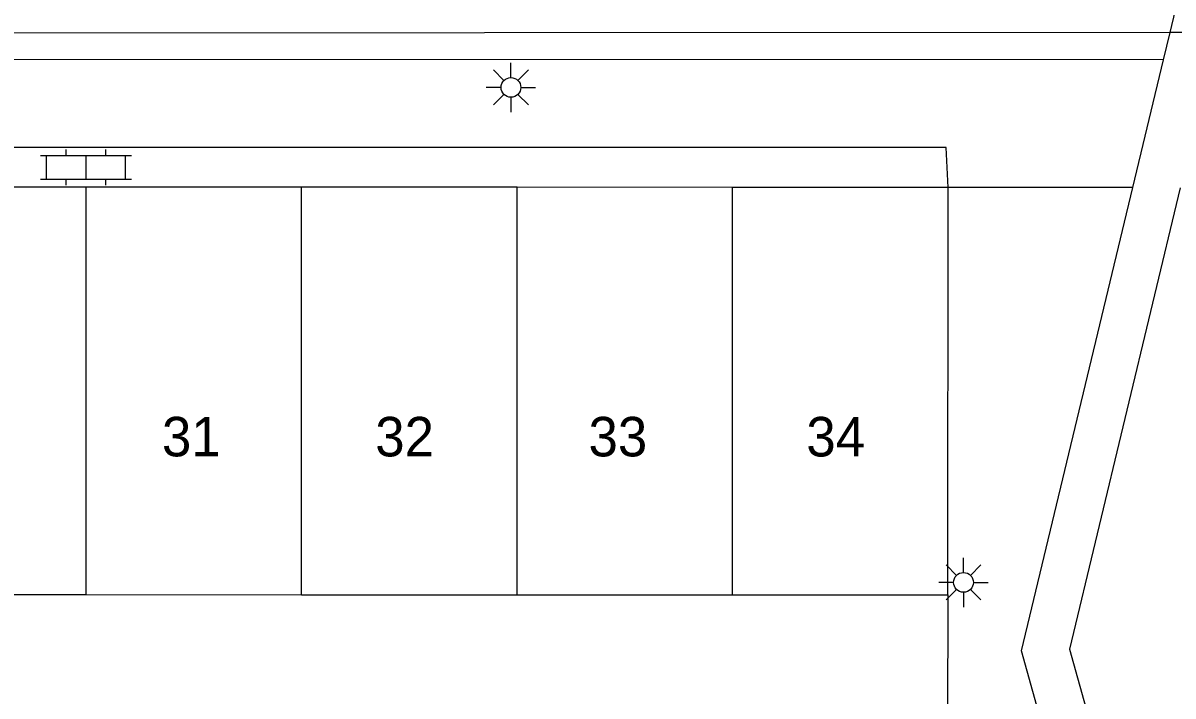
# Model space of a CAD drawing. Extents: x 125000 to 129004, y 397500 to 399008.
# Drawn here: x 127068.03 to 127097.15, y 398286.08 to 398303.12 of the extents above; entities that cross this region are included whole.
import ezdxf

# ---------------------------------------------------------------- set-up
doc = ezdxf.new("R2010")
doc.units = 0
for name, color, linetype in [('gg-afsc-faunaraster', 7, 'Continuous'), ('gg-afsc-hekwerk', 7, 'Continuous'), ('gg-afsc-lijn faunaraster', 7, 'Continuous'), ('gg-anno-huisnummerreeks BGT', 7, 'Continuous'), ('gg-bbg-hoofdgebouw', 7, 'Continuous'), ('gg-bbg-tussenscheiding', 7, 'Continuous'), ('gg-knt-verharding', 7, 'Continuous'), ('gt-symb-klinker verharding', 7, 'Continuous'), ('gt-symb-lichtmast', 7, 'Continuous')]:
    doc.layers.add(name, color=color, linetype=linetype)

# ---------------------------------------------------------------- blocks, each defined once
blk = doc.blocks.new('gt0-KL1')
at = {"layer": 'gt-symb-klinker verharding'}
for p, q in [((-1.15, 0.3), (1.15, 0.3)), ((-1, -0.3), (-1, 0.3)), ((-0.5, 0.3), (-0.5, 0.45)), ((0, -0.3), (0, 0.3)), ((0.5, 0.3), (0.5, 0.45)), ((1, -0.3), (1, 0.3)), ((-1.15, -0.3), (1.15, -0.3)), ((-0.5, -0.45), (-0.5, -0.3)), ((0.5, -0.45), (0.5, -0.3))]:
    blk.add_line(p, q, dxfattribs=at)
blk = doc.blocks.new('gt0-LMAST')
at = {"layer": 'gt-symb-lichtmast'}
for p, q in [((-0.005, 0.246), (-0.005, 0.621)), ((-0.182, 0.173), (-0.447, 0.438)), ((0.172, 0.173), (0.437, 0.438)), ((-0.255, -0.004), (-0.63, -0.004)), ((-0.182, -0.181), (-0.447, -0.446)), ((-0.005, -0.254), (-0.005, -0.629)), ((0.437, -0.446), (0.172, -0.181)), ((0.245, -0.004), (0.62, -0.004))]:
    blk.add_line(p, q, dxfattribs=at)
blk.add_circle((-0.005, -0.004), 0.25, dxfattribs=at)

msp = doc.modelspace()

# ---------------------------------------------------------------- linework, layer by layer
at = {"layer": 'gg-afsc-faunaraster'}
msp.add_lwpolyline([(127097.075, 398302.877), (127044.99, 398302.849), (127044.953, 398298.822)], dxfattribs=at)
at = {"layer": 'gg-afsc-hekwerk'}
msp.add_line((127091.453, 398288.646), (127091.412, 398277.514), dxfattribs=at)
at = {"layer": 'gg-afsc-lijn faunaraster'}
msp.add_line((127098.271, 398302.877), (127097.075, 398302.877), dxfattribs=at)
at = {"layer": 'gg-bbg-hoofdgebouw'}
for p, q in [((127069.629, 398298.958), (127064.173, 398298.958)), ((127075.085, 398298.957), (127069.629, 398298.958)), ((127080.542, 398298.957), (127075.085, 398298.957)), ((127085.998, 398298.956), (127080.542, 398298.957)), ((127091.454, 398298.956), (127085.998, 398298.956)), ((127091.453, 398288.646), (127091.454, 398298.956)), ((127064.172, 398288.648), (127069.628, 398288.648)), ((127069.628, 398288.648), (127075.084, 398288.647)), ((127075.084, 398288.647), (127080.541, 398288.647)), ((127080.541, 398288.647), (127085.997, 398288.646)), ((127085.997, 398288.646), (127091.453, 398288.646))]:
    msp.add_line(p, q, dxfattribs=at)
at = {"layer": 'gg-bbg-tussenscheiding'}
for p, q in [((127069.628, 398288.648), (127069.629, 398298.958)), ((127075.084, 398288.647), (127075.085, 398298.957)), ((127080.541, 398288.647), (127080.542, 398298.957)), ((127085.997, 398288.646), (127085.998, 398298.956))]:
    msp.add_line(p, q, dxfattribs=at)
at = {"layer": 'gg-knt-verharding'}
for p, q in [((127096.909, 398302.186), (127097.075, 398302.877)), ((127096.132, 398298.95), (127096.909, 398302.186)), ((127096.132, 398298.95), (127091.454, 398298.956))]:
    msp.add_line(p, q, dxfattribs=at)
for points in [[(127097.075, 398302.877), (127098.239, 398307.721), (127079.415, 398312.281)], [(127096.909, 398302.186), (127045.348, 398302.19), (127045.332, 398298.818)], [(127091.454, 398298.956), (127091.407, 398299.966), (127047.809, 398299.968), (127047.804, 398298.959)], [(127096.023, 398277.509), (127093.316, 398287.227), (127096.132, 398298.95)], [(127097.33, 398298.948), (127094.533, 398287.271), (127097.257, 398277.508)]]:
    msp.add_lwpolyline(points, dxfattribs=at)

# ---------------------------------------------------------------- block references
at = {"layer": 'gt-symb-klinker verharding'}
msp.add_blockref('gt0-KL1', (127069.629, 398299.462), dxfattribs=at)
at = {"layer": 'gt-symb-lichtmast'}
for p in [(127080.393, 398301.489), (127091.851, 398288.963)]:
    msp.add_blockref('gt0-LMAST', p, dxfattribs=at)

# ---------------------------------------------------------------- texts
at = {"layer": 'gg-anno-huisnummerreeks BGT'}
for s, p in [('31', (127071.551, 398292.148)), ('32', (127076.951, 398292.147)), ('33', (127082.351, 398292.147)), ('34', (127087.866, 398292.146))]:
    msp.add_text(s, height=1, dxfattribs=at).set_placement(p)

doc.saveas('drawing.dxf')
